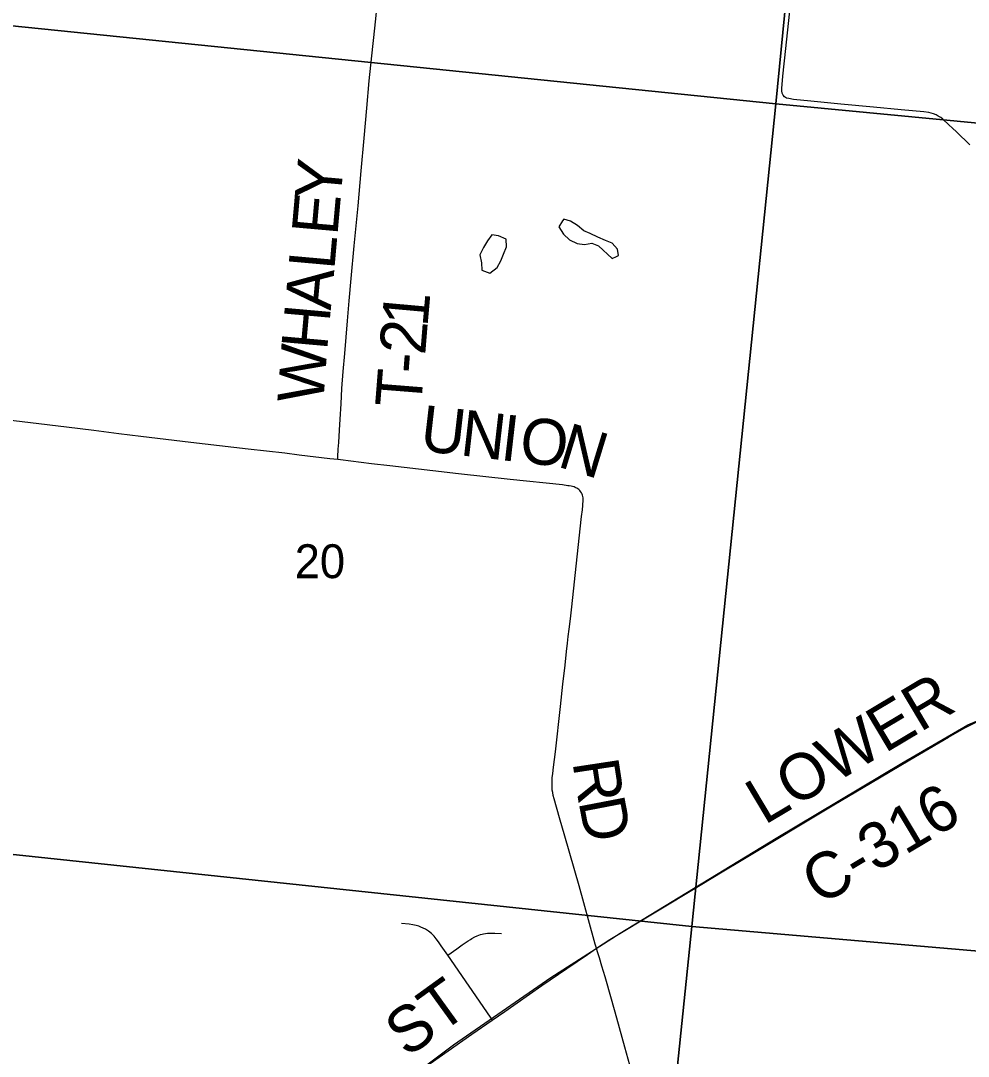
# Model space of a CAD drawing. Extents: x 0 to 1134, y 0 to 440.
# Drawn here: x 836.716 to 837.886, y 360.585 to 361.864 of the extents above; entities that cross this region are included whole.
import ezdxf

# ---------------------------------------------------------------- set-up
doc = ezdxf.new("R2010")
doc.units = 0
for name, color, linetype in [('GM_X_County_Road', 7, 'Continuous'), ('GM_X_County_Road_Text', 7, 'Continuous'), ('GM_X_Minor_Lake', 7, 'Continuous'), ('GM_X_Rail_Line', 7, 'Continuous'), ('GM_X_Section', 7, 'Continuous'), ('GM_X_Section_Text', 7, 'Continuous'), ('GM_X_Township_Road', 7, 'Continuous'), ('GM_X_Township_Road_Text', 7, 'Continuous')]:
    doc.layers.add(name, color=color, linetype=linetype)

msp = doc.modelspace()

# ---------------------------------------------------------------- linework, layer by layer
at = {"layer": 'GM_X_County_Road'}
for points in [[(837.4267, 360.7183), (837.4281, 360.7192), (837.4433, 360.7289), (837.555, 360.7962), (837.5841, 360.8139), (837.6054, 360.8266), (837.72, 360.8952), (837.7654, 360.9221), (837.8138, 360.9508), (837.8616, 360.9789), (837.881, 360.9899), (837.8933, 360.9961), (837.9112, 361.0043), (837.951, 361.0216), (838.0454, 361.0615), (838.0996, 361.0846), (838.177, 361.117), (838.2106, 361.131), (838.221, 361.1352), (838.2368, 361.1412)], [(837.2981, 360.6295), (837.3135, 360.6402), (837.3593, 360.6721), (837.3901, 360.693), (837.4156, 360.7105), (837.4267, 360.7183)], [(836.8965, 360.3161), (836.9024, 360.3201), (836.915, 360.3296), (836.932, 360.343), (836.9925, 360.3915), (837.0262, 360.4189), (837.0357, 360.4268), (837.0501, 360.4386), (837.0888, 360.4698), (837.1153, 360.4912), (837.1585, 360.5265), (837.2046, 360.5633), (837.2144, 360.5709), (837.2726, 360.612), (837.2981, 360.6295)]]:
    msp.add_lwpolyline(points, dxfattribs=at)
at = {"layer": 'GM_X_Minor_Lake'}
for points in [[(837.3846, 361.6166), (837.3803, 361.6091), (837.3859, 361.6003), (837.3935, 361.5934), (837.4029, 361.5887), (837.412, 361.5874), (837.4211, 361.5889), (837.4291, 361.5857), (837.4463, 361.5703), (837.4514, 361.5725)], [(837.4514, 361.5725), (837.454, 361.5737), (837.4529, 361.5816), (837.4462, 361.5889), (837.4379, 361.5925), (837.4284, 361.5964), (837.419, 361.601), (837.4111, 361.6042), (837.4035, 361.6111), (837.3945, 361.6161), (837.3865, 361.6189), (837.3846, 361.6166)], [(837.3152, 361.5939), (837.3058, 361.5982), (837.2974, 361.5994), (837.292, 361.5919), (837.2874, 361.5836), (837.2827, 361.5745), (837.2848, 361.565), (837.2851, 361.5559), (837.2949, 361.552), (837.3041, 361.5591), (837.3088, 361.5674), (837.3104, 361.5716)], [(837.3104, 361.5716), (837.3119, 361.5757), (837.3155, 361.5844), (837.3152, 361.5939)]]:
    msp.add_lwpolyline(points, dxfattribs=at)
at = {"layer": 'GM_X_Rail_Line'}
msp.add_lwpolyline([(836.2484, 359.8987), (836.4737, 360.0545), (836.8961, 360.3143), (837.1477, 360.5217), (837.2503, 360.5989), (837.3703, 360.682), (837.4559, 360.737), (837.6488, 360.8541), (837.8041, 360.9469), (837.8854, 360.994), (838.2343, 361.1415), (838.6187, 361.2463), (838.9046, 361.2586), (838.9722, 361.246), (839.0457, 361.2318), (839.1496, 361.2259), (839.2509, 361.2446), (839.3511, 361.2632), (839.494, 361.2889), (839.8268, 361.3583), (841.1445, 361.6094), (841.7312, 361.712), (841.7847, 361.7229)], dxfattribs=at)
at = {"layer": 'GM_X_Section'}
for points in [[(836.7427, 362.8719), (837.7459, 362.7561), (837.6483, 361.7613), (836.6442, 361.8636)], [(837.7459, 362.7561), (838.749, 362.6588), (838.6563, 361.665), (837.6483, 361.7613)], [(836.6442, 361.8636), (837.6483, 361.7613), (837.5447, 360.7451), (836.5471, 360.8508)], [(837.6483, 361.7613), (838.6563, 361.665), (838.5547, 360.6582), (837.5447, 360.7451)], [(836.5471, 360.8508), (837.5447, 360.7451), (837.4412, 359.7425), (836.4843, 359.8446), (836.4567, 359.8492)], [(837.5447, 360.7451), (838.5547, 360.6582), (838.4659, 359.6429), (837.5184, 359.736), (837.4412, 359.7425)]]:
    msp.add_lwpolyline(points, close=True, dxfattribs=at)
at = {"layer": 'GM_X_Township_Road'}
for points in [[(837.888, 361.7106), (837.8715, 361.7265), (837.8667, 361.7311), (837.862, 361.7353), (837.8547, 361.7422), (837.852, 361.7443), (837.849, 361.7461), (837.8462, 361.7476), (837.8432, 361.7487), (837.8402, 361.7496), (837.8371, 361.7503), (837.8309, 361.7513), (837.803, 361.754), (837.7689, 361.7572), (837.7287, 361.7608), (837.6915, 361.7643), (837.6703, 361.7665), (837.6643, 361.7676), (837.6615, 361.7684), (837.6591, 361.7698), (837.6572, 361.7718), (837.656, 361.7743), (837.6557, 361.7771), (837.6559, 361.78), (837.6571, 361.7954), (837.6607, 361.8294), (837.6639, 361.8603), (837.6672, 361.8912)], [(837.1073, 361.3217), (837.1074, 361.325), (837.1078, 361.3345), (837.1084, 361.3427), (837.1095, 361.3582), (837.1103, 361.3717), (837.1114, 361.3908), (837.1124, 361.4095), (837.1139, 361.4306), (837.116, 361.4528), (837.1193, 361.4931), (837.1214, 361.5178), (837.1238, 361.5456), (837.1276, 361.5858), (837.1322, 361.6352), (837.1362, 361.6785), (837.1398, 361.7187), (837.1431, 361.7557), (837.146, 361.7898), (837.1492, 361.8206), (837.1528, 361.8546), (837.1558, 361.8823)], [(837.1073, 361.3217), (837.0975, 361.3229), (837.0597, 361.3274), (837.042, 361.3295), (836.9967, 361.3348), (836.9611, 361.3388), (836.9259, 361.3429), (836.864, 361.3503), (836.8366, 361.3537), (836.806, 361.3576), (836.7722, 361.3618), (836.6828, 361.3724), (836.6366, 361.3783), (836.5979, 361.3835)], [(837.4267, 360.7183), (837.4252, 360.7232), (837.4239, 360.7276), (837.4053, 360.7952), (837.3878, 360.8566), (837.3811, 360.8793), (837.3745, 360.9026), (837.3732, 360.907), (837.3727, 360.9107), (837.3722, 360.9135), (837.3719, 360.9172), (837.3719, 360.9208), (837.3721, 360.9249), (837.3722, 360.9287), (837.3728, 360.9341), (837.3737, 360.9417), (837.3761, 360.9609), (837.3822, 361.0166), (837.3854, 361.0443), (837.3881, 361.0679), (837.3898, 361.0849), (837.3909, 361.0951), (837.3918, 361.1031), (837.393, 361.1123), (837.3946, 361.125), (837.3963, 361.1399), (837.4028, 361.2018), (837.4083, 361.2513), (837.4093, 361.2598), (837.4099, 361.2649), (837.4101, 361.2666), (837.4103, 361.2703), (837.4103, 361.272), (837.4102, 361.2745), (837.4099, 361.2762), (837.4096, 361.2778), (837.4092, 361.279), (837.4083, 361.2809), (837.4072, 361.2824), (837.4063, 361.2834), (837.4049, 361.2848), (837.4039, 361.2856), (837.4024, 361.2865), (837.4014, 361.287), (837.4004, 361.2874), (837.399, 361.288), (837.3973, 361.2884), (837.3954, 361.2889), (837.3931, 361.2892), (837.3912, 361.2895), (837.3847, 361.2905), (837.32, 361.2972), (837.2564, 361.3041), (837.2245, 361.3079), (837.1715, 361.3139), (837.1489, 361.3166), (837.1106, 361.3213), (837.1073, 361.3217)], [(837.2432, 360.7097), (837.235, 360.7213), (837.2318, 360.7261), (837.2288, 360.73), (837.2262, 360.7329), (837.2228, 360.7362), (837.2192, 360.7391), (837.2154, 360.7416), (837.2128, 360.7431), (837.21, 360.7443), (837.2073, 360.7453), (837.2042, 360.7462), (837.1998, 360.7472), (837.1952, 360.7479), (837.186, 360.7487)], [(837.2432, 360.7097), (837.2541, 360.7176), (837.2607, 360.7223), (837.2657, 360.7258), (837.2684, 360.7275), (837.271, 360.7291), (837.273, 360.7303), (837.2765, 360.7323), (837.2795, 360.7337), (837.2813, 360.7344), (837.2834, 360.7352), (837.2854, 360.7357), (837.2872, 360.7361), (837.2896, 360.7365), (837.2923, 360.7369), (837.2947, 360.737), (837.2978, 360.737), (837.3011, 360.7369), (837.3094, 360.7364)], [(837.468, 360.5739), (837.4617, 360.5961), (837.4517, 360.632), (837.4452, 360.6552), (837.4375, 360.6827), (837.4334, 360.6962), (837.4304, 360.7062), (837.4281, 360.7137), (837.4267, 360.7183)], [(837.2981, 360.6295), (837.2957, 360.6331), (837.2432, 360.7097)]]:
    msp.add_lwpolyline(points, dxfattribs=at)

# ---------------------------------------------------------------- texts
at = {"layer": 'GM_X_County_Road_Text'}
for s, rotation, p in [('LOWER', 30.798, (837.6342, 360.8698)), ('C-316', 30.8702, (837.7029, 360.77)), ('ST', 35.8113, (837.1926, 360.5821))]:
    msp.add_text(s, height=0.05682, rotation=rotation, dxfattribs=at).set_placement(p)
at = {"layer": 'GM_X_Section_Text'}
msp.add_text('20', height=0.04186, rotation=0, dxfattribs=at).set_placement((837.054, 361.1753))
at = {"layer": 'GM_X_Township_Road_Text'}
for s, rotation, p in [('Y', 84.9141, (837.1104, 361.6399)), ('E', 84.9148, (837.1067, 361.5976)), ('L', 84.9148, (837.1029, 361.5553)), ('A', 84.9152, (837.0985, 361.5055)), ('1', 84.8463, (837.2179, 361.4848)), ('H', 84.919, (837.094, 361.4557)), ('2', 85.379, (837.2151, 361.4501)), ('W', 85.7603, (837.0892, 361.3902)), ('-', 85.4363, (837.2132, 361.4269)), ('T', 85.4526, (837.2099, 361.3845)), ('U', 353.438, (837.2074, 361.3329)), ('N', 353.4361, (837.2571, 361.3272)), ('I', 353.4372, (837.3068, 361.3214)), ('O', 353.4086, (837.33, 361.3188)), ('N', 342.9354, (837.3769, 361.3136)), ('R', 278.6586, (837.397, 360.9481)), ('D', 280.8899, (837.4044, 360.8996))]:
    msp.add_text(s, height=0.0568, rotation=rotation, dxfattribs=at).set_placement(p)

doc.saveas('drawing.dxf')
